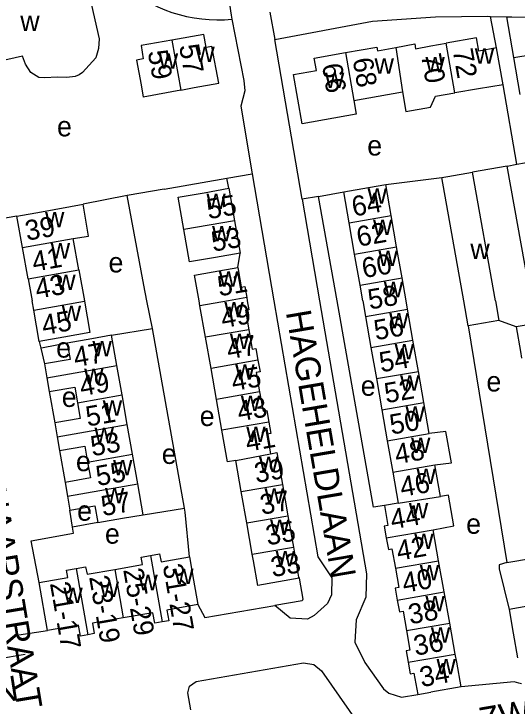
# Model space of a CAD drawing. Extents: x 162883 to 165538, y 383986 to 385172.
# Drawn here: x 164416.7 to 164517.2, y 384419 to 384557.3 of the extents above; entities that cross this region are included whole.
import ezdxf

# ---------------------------------------------------------------- set-up
doc = ezdxf.new("R2010")
doc.units = 0
for name, color, linetype in [('BLT_Basislijn', 7, 'Continuous'), ('BLT_Bebouwing', 7, 'Continuous'), ('BLT_Centroide', 7, 'Continuous'), ('BLT_Huisnummer', 7, 'Continuous'), ('BLT_Huisnummer_ tussenligend', 7, 'Continuous'), ('BLT_Huisnummer_reeks', 7, 'Continuous'), ('BLT_Onderverdeling_panden', 7, 'Continuous'), ('BLT_Straatnaam', 7, 'Continuous')]:
    doc.layers.add(name, color=color, linetype=linetype)

msp = doc.modelspace()

# ---------------------------------------------------------------- linework, layer by layer
at = {"layer": 'BLT_Basislijn'}
for p, q in [((164459.46, 384561.22), (164460.12, 384557.04)), ((164460.12, 384557.04), (164460.27, 384556.25)), ((164467.83, 384557.63), (164468.82, 384552.21)), ((164511.87, 384556.81), (164515.11, 384556.74)), ((164513.11, 384550.51), (164511.87, 384556.81)), ((164516.52, 384548.57), (164515.11, 384556.74)), ((164474.26, 384520.31), (164468.82, 384552.21)), ((164517.13, 384527.26), (164514.43, 384543.15)), ((164515.19, 384526.91), (164508.26, 384525.71)), ((164446.76, 384522.32), (164459.27, 384524.49)), ((164459.27, 384524.49), (164464.31, 384525.36)), ((164459.65, 384522.46), (164459.27, 384524.49)), ((164464.31, 384525.36), (164468.66, 384500)), ((164491, 384523.22), (164502.14, 384524.6)), ((164446.76, 384522.32), (164439.36, 384521.04)), ((164477.54, 384520.85), (164482.61, 384521.76)), ((164439.36, 384521.04), (164430.54, 384519.28)), ((164442.7, 384503.13), (164439.36, 384521.04)), ((164477.54, 384520.85), (164474.26, 384520.31)), ((164481.29, 384500), (164477.54, 384520.85)), ((164474.26, 384520.31), (164477.76, 384500)), ((164417.35, 384516.91), (164411.23, 384515.9)), ((164461.44, 384506.66), (164461.92, 384509.54)), ((164443.31, 384500), (164442.7, 384503.13)), ((164444.38, 384494.48), (164443.31, 384500)), ((164517, 384494.8), (164513.56, 384496.06)), ((164436.26, 384493.11), (164444.38, 384494.48)), ((164450.78, 384458.6), (164444.38, 384494.48)), ((164507.4, 384494.97), (164515.14, 384447.7)), ((164421.81, 384491.88), (164422.12, 384490.53)), ((164422.12, 384490.53), (164422.84, 384487.4)), ((164423.8, 384481.88), (164424.89, 384475.61)), ((164425.86, 384470.1), (164426.96, 384463.72)), ((164428.46, 384454.77), (164427.93, 384458.19)), ((164442.55, 384457.27), (164450.78, 384458.6)), ((164417.76, 384433.26), (164423.45, 384434.13)), ((164418.99, 384429.38), (164412.25, 384428.22))]:
    msp.add_line(p, q, dxfattribs=at)
for points in [[(164515.11, 384556.74), (164516.15, 384556.71), (164530.41, 384556.48), (164536.46, 384557.35), (164544, 384559.73), (164552.89, 384564.9), (164556.58, 384566.59), (164561.28, 384567.83), (164564.73, 384567.77), (164568.27, 384566.96), (164569.42, 384569.95)], [(164438.18, 384563.46), (164439.02, 384562.73), (164440.22, 384561.79), (164441.47, 384560.92), (164442.76, 384560.11), (164444.09, 384559.37), (164445.46, 384558.71), (164446.87, 384558.11), (164448.3, 384557.6), (164449.75, 384557.15), (164451.23, 384556.79), (164452.73, 384556.5), (164454.24, 384556.29), (164455.75, 384556.16), (164457.27, 384556.11), (164458.8, 384556.14), (164460.27, 384556.25)], [(164468.82, 384552.21), (164488.32, 384555.84), (164500.9, 384556.69), (164511.27, 384556.83), (164511.87, 384556.81)], [(164460.27, 384556.25), (164462.62, 384543.99), (164462.83, 384541.92), (164462.04, 384538.86), (164464.31, 384525.36)], [(164468.66, 384500), (164477.43, 384448.85), (164480.24, 384444.65), (164480.17, 384441.27), (164479.34, 384439.53), (164476.68, 384437.13), (164475.37, 384436.4), (164471.87, 384436.6), (164468.86, 384439.12)], [(164477.76, 384500), (164487.14, 384445.48), (164487.01, 384440.79), (164485.1, 384436.25), (164484.8, 384431.83), (164486.77, 384427.75), (164490.51, 384422.47), (164491.59, 384421.61), (164494.14, 384420.84), (164497.38, 384421.39)], [(164490.71, 384459.1), (164488.53, 384458.8), (164481.29, 384500)], [(164427.38, 384491.55), (164422.57, 384490.62), (164422.12, 384490.53)], [(164451.81, 384448.88), (164450.93, 384457.75), (164450.78, 384458.6)], [(164433.53, 384455.69), (164428.46, 384454.77)], [(164421.76, 384443.75), (164420.21, 384452.03), (164428.63, 384453.61), (164428.46, 384454.77)], [(164515.14, 384447.7), (164525.01, 384449.4), (164533.13, 384450.84), (164537.45, 384451.55)], [(164515.14, 384447.7), (164513.61, 384447.26), (164513.59, 384446.48), (164515.59, 384438.35)], [(164473.72, 384444.59), (164474.45, 384440.38), (164474.29, 384440.1), (164468.86, 384439.12)], [(164453.48, 384439.31), (164454.89, 384436.73), (164468.86, 384439.12)], [(164452.06, 384418.28), (164451.49, 384421.69), (164451.81, 384423.01), (164453.14, 384423.99), (164474.55, 384427.71), (164476.59, 384427.38), (164478.15, 384426.08), (164487.2, 384413.14), (164487.46, 384412), (164486.84, 384411.19), (164485.36, 384411.01)], [(164518.09, 384423.49), (164517.54, 384423.64), (164516.61, 384423.88), (164506.01, 384422.91)]]:
    msp.add_lwpolyline(points, dxfattribs=at)
at = {"layer": 'BLT_Bebouwing'}
for p, q in [((164514.43, 384543.15), (164513.11, 384550.51)), ((164418.44, 384548.86), (164404.44, 384545.72)), ((164517.81, 384541.23), (164516.52, 384548.57)), ((164450.1, 384542.09), (164442.57, 384540.7)), ((164484.62, 384540.01), (164494.31, 384541.72)), ((164515.19, 384526.91), (164517.13, 384527.26)), ((164517.13, 384527.26), (164520.18, 384527.81)), ((164506.58, 384500), (164502.14, 384524.6)), ((164512.9, 384500), (164508.26, 384525.71)), ((164492.08, 384517.01), (164491, 384523.22)), ((164483.69, 384515.54), (164482.61, 384521.76)), ((164418.47, 384510.65), (164417.35, 384516.91)), ((164493.15, 384510.79), (164492.08, 384517.01)), ((164484.76, 384509.32), (164483.69, 384515.54)), ((164429.69, 384506.2), (164428.57, 384512.45)), ((164494.23, 384504.57), (164493.15, 384510.79)), ((164419.6, 384504.4), (164418.47, 384510.65)), ((164485.84, 384503.1), (164484.76, 384509.32)), ((164429.69, 384506.2), (164430.81, 384500)), ((164453.7, 384500), (164452.8, 384505.14)), ((164419.6, 384504.4), (164420.39, 384500)), ((164495.02, 384500), (164494.23, 384504.57)), ((164486.38, 384500), (164485.84, 384503.1)), ((164420.71, 384498.14), (164420.39, 384500)), ((164430.82, 384499.94), (164430.81, 384500)), ((164453.88, 384499), (164453.7, 384500)), ((164463.23, 384500.64), (164463.34, 384500)), ((164486.38, 384500), (164486.93, 384496.89)), ((164495.31, 384498.35), (164495.02, 384500)), ((164507.4, 384494.97), (164506.58, 384500)), ((164512.9, 384500), (164513.56, 384496.06)), ((164454.99, 384492.71), (164453.88, 384499)), ((164496.4, 384492.13), (164495.31, 384498.35)), ((164421.81, 384491.88), (164420.71, 384498.14)), ((164486.93, 384496.89), (164488.01, 384490.67)), ((164513.56, 384496.06), (164507.4, 384494.97)), ((164525.39, 384496.23), (164517, 384494.8)), ((164437.31, 384487.1), (164436.26, 384493.11)), ((164456.09, 384486.49), (164454.99, 384492.71)), ((164497.48, 384485.91), (164496.4, 384492.13)), ((164488.01, 384490.67), (164489.1, 384484.45)), ((164422.84, 384487.4), (164423.32, 384484.64)), ((164438.35, 384481.2), (164437.31, 384487.1)), ((164457.19, 384480.28), (164456.09, 384486.49)), ((164498.57, 384479.69), (164497.48, 384485.91)), ((164423.32, 384484.64), (164423.8, 384481.88)), ((164489.1, 384484.45), (164490.19, 384478.23)), ((164439.38, 384475.31), (164438.35, 384481.2)), ((164458.28, 384474.13), (164457.19, 384480.28)), ((164499.65, 384473.48), (164498.57, 384479.69)), ((164490.19, 384478.23), (164491.28, 384472.02)), ((164424.89, 384475.61), (164425.38, 384472.85)), ((164440.42, 384469.37), (164439.38, 384475.31)), ((164425.38, 384472.85), (164425.86, 384470.1)), ((164491.28, 384472.02), (164492.37, 384465.8)), ((164441.47, 384463.42), (164440.42, 384469.37)), ((164462.13, 384461.88), (164461.03, 384468.13)), ((164501.88, 384460.9), (164500.75, 384467.26)), ((164492.37, 384465.8), (164493.46, 384459.58)), ((164426.96, 384463.72), (164427.44, 384460.95)), ((164442.55, 384457.27), (164441.47, 384463.42)), ((164470.34, 384463.32), (164471.43, 384457.07)), ((164427.44, 384460.95), (164427.93, 384458.19)), ((164463.23, 384455.63), (164462.13, 384461.88)), ((164493.46, 384459.58), (164490.71, 384459.1)), ((164471.43, 384457.07), (164472.53, 384450.82)), ((164464.32, 384449.38), (164463.23, 384455.63)), ((164500.43, 384454.27), (164504.58, 384455.04)), ((164501.53, 384448.09), (164500.43, 384454.27)), ((164502.63, 384441.87), (164501.53, 384448.09)), ((164423.45, 384434.13), (164421.76, 384443.75)), ((164503.74, 384435.64), (164502.63, 384441.87)), ((164504.84, 384429.45), (164503.74, 384435.64)), ((164506.01, 384422.91), (164500, 384421.85)), ((164497.35, 384421.39), (164497.38, 384421.39)), ((164497.38, 384421.39), (164500, 384421.85))]:
    msp.add_line(p, q, dxfattribs=at)
for points in [[(164431.59, 384562.05), (164433.77, 384552.29), (164433.61, 384550.37), (164433.07, 384548.55), (164430.45, 384545.6), (164429.76, 384545.15), (164428.97, 384544.82), (164427.31, 384544.6), (164425.5, 384544.65), (164422.79, 384544.5), (164421.7, 384544.57), (164420.15, 384545.59), (164419.06, 384547.29), (164418.44, 384548.86)], [(164450.1, 384542.09), (164452.72, 384542.58), (164457.64, 384543.49), (164456.28, 384550.81), (164455.11, 384550.59), (164454.63, 384553.17), (164448.26, 384552.04)], [(164513.11, 384550.51), (164509.56, 384549.87), (164509.08, 384552.54), (164503.06, 384551.45)], [(164516.52, 384548.57), (164520.2, 384549.21), (164519.73, 384551.9), (164525.97, 384552.99)], [(164448.26, 384552.04), (164442.12, 384550.96), (164442.52, 384548.3), (164441.21, 384548.06)], [(164492.96, 384550.61), (164496.75, 384551.31), (164496.93, 384550.35), (164500, 384550.9), (164503.06, 384551.45)], [(164484.62, 384540.01), (164485.09, 384537.25), (164474.31, 384535.36), (164472.59, 384545.17), (164477.13, 384545.97), (164476.69, 384548.48), (164482.93, 384549.58)], [(164482.93, 384549.58), (164489.18, 384550.68), (164489.31, 384549.94), (164492.96, 384550.61)], [(164441.21, 384548.06), (164442.12, 384543.15), (164442.57, 384540.7)], [(164514.43, 384543.15), (164509.5, 384542.31), (164504.75, 384541.51)], [(164494.31, 384541.72), (164495, 384537.8), (164499.89, 384538.66), (164500.89, 384540.85), (164504.75, 384541.51)], [(164521.06, 384527.97), (164525.33, 384504.32), (164519.46, 384503.26), (164515.19, 384526.91)], [(164502.14, 384524.6), (164503.34, 384524.82), (164508.26, 384525.71)], [(164482.61, 384521.76), (164487.54, 384522.62), (164491, 384523.22)], [(164450.7, 384514.23), (164449.56, 384520.69), (164454.72, 384521.59), (164459.65, 384522.46), (164460.78, 384516)], [(164417.35, 384516.91), (164422.26, 384517.79), (164430.54, 384519.28)], [(164428.57, 384512.45), (164431.66, 384512.92), (164430.54, 384519.28)], [(164460.78, 384516), (164461.92, 384509.54)], [(164461.92, 384509.54), (164456.99, 384508.67), (164451.83, 384507.76), (164450.7, 384514.23)], [(164452.8, 384505.14), (164456.52, 384505.79), (164461.44, 384506.66)], [(164461.44, 384506.66), (164462.13, 384502.73), (164462.84, 384502.86), (164463.23, 384500.64)], [(164430.82, 384499.94), (164431.88, 384493.65), (164426.73, 384492.74), (164421.81, 384491.88)], [(164463.34, 384500), (164463.64, 384498.22), (164462.95, 384498.1), (164463.63, 384494.23)], [(164463.63, 384494.23), (164464.31, 384490.35), (164465.06, 384490.48), (164465.47, 384488.13)], [(164517, 384494.8), (164517.84, 384489.87), (164518.06, 384488.54)], [(164436.26, 384493.11), (164432.31, 384492.42), (164427.38, 384491.55)], [(164427.38, 384491.55), (164427.95, 384488.3), (164422.84, 384487.4)], [(164465.47, 384488.13), (164465.88, 384485.79), (164465.11, 384485.65), (164465.79, 384481.79)], [(164423.8, 384481.88), (164428.89, 384482.78), (164429.44, 384479.64)], [(164465.79, 384481.79), (164466.47, 384477.93), (164467.21, 384478.06), (164467.62, 384475.77)], [(164429.44, 384479.64), (164429.99, 384476.5), (164424.89, 384475.61)], [(164467.62, 384475.77), (164468.02, 384473.47), (164467.28, 384473.34), (164467.96, 384469.46)], [(164461.03, 384468.13), (164459.39, 384467.85), (164458.28, 384474.13)], [(164504.08, 384467.65), (164502.99, 384473.88), (164499.65, 384473.48)], [(164425.86, 384470.1), (164430.89, 384470.98), (164431.45, 384467.79)], [(164467.96, 384469.46), (164469.22, 384469.68), (164470.34, 384463.32)], [(164431.45, 384467.79), (164432.01, 384464.61), (164426.96, 384463.72)], [(164500.75, 384467.26), (164504.08, 384467.65)], [(164504.58, 384455.04), (164503.49, 384461.18), (164501.88, 384460.9)], [(164427.93, 384458.19), (164432.93, 384459.07), (164433.53, 384455.69)], [(164490.71, 384459.1), (164491.41, 384455.09), (164490.68, 384454.96), (164491.08, 384452.64)], [(164433.53, 384455.69), (164438.45, 384456.56), (164442.55, 384457.27)], [(164491.08, 384452.64), (164491.49, 384450.31), (164492.21, 384450.44), (164492.89, 384446.58)], [(164472.53, 384450.82), (164473.58, 384444.83), (164473.72, 384444.59)], [(164436.88, 384446.34), (164442.42, 384447.32), (164442.16, 384448.8), (164444, 384449.12)], [(164444, 384449.12), (164445.83, 384449.44), (164446.11, 384447.89), (164451.81, 384448.88)], [(164451.81, 384448.88), (164452.62, 384444.23), (164453.48, 384439.31)], [(164473.72, 384444.59), (164465.42, 384443.13), (164464.56, 384448.05), (164464.32, 384449.38)], [(164421.76, 384443.75), (164427.49, 384444.76), (164427.23, 384446.21), (164429.15, 384446.54)], [(164429.15, 384446.54), (164431.07, 384446.88), (164431.34, 384445.37), (164436.88, 384446.34)], [(164492.89, 384446.58), (164493.57, 384442.72), (164492.86, 384442.59), (164493.27, 384440.23)], [(164493.27, 384440.23), (164493.69, 384437.87), (164494.43, 384438), (164495.1, 384434.12)], [(164522.83, 384441.05), (164520.97, 384440.73), (164521.22, 384439.33), (164515.59, 384438.35)], [(164453.48, 384439.31), (164447.29, 384438.22), (164447.66, 384436.11), (164446.32, 384435.88)], [(164446.32, 384435.88), (164444.87, 384435.62), (164444.51, 384437.71), (164438.58, 384436.67)], [(164515.59, 384438.35), (164516.42, 384433.59), (164517.28, 384428.67)], [(164438.58, 384436.67), (164432.44, 384435.6), (164432.8, 384433.52), (164431.48, 384433.29)], [(164431.48, 384433.29), (164430.02, 384433.03), (164429.64, 384435.22), (164423.45, 384434.13)], [(164495.1, 384434.12), (164495.78, 384430.25), (164495.02, 384430.12), (164495.43, 384427.8)], [(164506.01, 384422.91), (164505.13, 384427.84), (164504.84, 384429.45)], [(164495.43, 384427.8), (164495.83, 384425.49), (164496.61, 384425.62), (164497.35, 384421.39)]]:
    msp.add_lwpolyline(points, dxfattribs=at)
at = {"layer": 'BLT_Onderverdeling_panden'}
for p, q in [((164448.26, 384552.04), (164450.1, 384542.09)), ((164504.75, 384541.51), (164503.06, 384551.45)), ((164482.93, 384549.58), (164484.62, 384540.01)), ((164492.96, 384550.61), (164494.31, 384541.72)), ((164483.69, 384515.54), (164492.08, 384517.01)), ((164460.78, 384516), (164450.7, 384514.23)), ((164418.47, 384510.65), (164428.57, 384512.45)), ((164484.76, 384509.32), (164493.15, 384510.79)), ((164419.6, 384504.4), (164429.69, 384506.2)), ((164485.84, 384503.1), (164494.23, 384504.57)), ((164420.71, 384498.14), (164430.82, 384499.94)), ((164459.58, 384500), (164453.88, 384499)), ((164463.23, 384500.64), (164459.58, 384500)), ((164486.93, 384496.89), (164495.31, 384498.35)), ((164463.63, 384494.23), (164454.99, 384492.71)), ((164488.01, 384490.67), (164496.4, 384492.13)), ((164465.47, 384488.13), (164456.09, 384486.49)), ((164423.32, 384484.64), (164437.31, 384487.1)), ((164489.1, 384484.45), (164497.48, 384485.91)), ((164465.79, 384481.79), (164457.19, 384480.28)), ((164429.44, 384479.64), (164438.35, 384481.2)), ((164490.19, 384478.23), (164498.57, 384479.69)), ((164425.38, 384472.85), (164439.38, 384475.31)), ((164467.62, 384475.77), (164458.28, 384474.13)), ((164491.28, 384472.02), (164499.65, 384473.48)), ((164431.45, 384467.79), (164440.42, 384469.37)), ((164461.03, 384468.13), (164467.96, 384469.46)), ((164492.37, 384465.8), (164500.75, 384467.26)), ((164427.44, 384460.95), (164441.47, 384463.42)), ((164462.13, 384461.88), (164470.34, 384463.32)), ((164493.46, 384459.58), (164501.88, 384460.9)), ((164463.23, 384455.63), (164471.43, 384457.07)), ((164491.08, 384452.64), (164500.43, 384454.27)), ((164464.32, 384449.38), (164472.53, 384450.82)), ((164444, 384449.12), (164446.32, 384435.88)), ((164492.89, 384446.58), (164501.53, 384448.09)), ((164429.15, 384446.54), (164431.48, 384433.29)), ((164436.88, 384446.34), (164438.58, 384436.67)), ((164493.27, 384440.23), (164502.63, 384441.87)), ((164495.1, 384434.12), (164503.74, 384435.64)), ((164495.43, 384427.8), (164504.84, 384429.45))]:
    msp.add_line(p, q, dxfattribs=at)

# ---------------------------------------------------------------- texts
at = {"layer": 'BLT_Centroide'}
for s, p in [('w', (164418.02, 384553.88)), ('w', (164452.97, 384547.7)), ('w', (164445.66, 384546.34)), ('w', (164508.75, 384547.33)), ('w', (164488.74, 384545.34)), ('w', (164498.9, 384545.62)), ('w', (164478.84, 384542.5)), ('e', (164425.35, 384532.84)), ('e', (164487.28, 384529.01)), ('w', (164487.34, 384519.38)), ('w', (164455.17, 384518.34)), ('w', (164422.96, 384514.69)), ('w', (164488.42, 384513.16)), ('w', (164456.3, 384511.88)), ('w', (164424.09, 384508.44)), ('w', (164507.86, 384508.34)), ('w', (164489.5, 384506.94)), ('e', (164435.63, 384505.66)), ('w', (164425.21, 384502.16)), ('w', (164457.66, 384502.81)), ('w', (164490.58, 384500.72)), ('w', (164458.75, 384496.69)), ('w', (164426.3, 384495.94)), ('w', (164491.66, 384494.5)), ('w', (164459.86, 384490.34)), ('e', (164425.18, 384488.65)), ('w', (164432.42, 384488.88)), ('w', (164492.75, 384488.28)), ('w', (164460.93, 384484.22)), ('w', (164430.76, 384483.38)), ('w', (164493.84, 384482.06)), ('e', (164511.07, 384481.89)), ('e', (164485.98, 384481.03)), ('e', (164426.3, 384478.8)), ('w', (164462.04, 384477.97)), ('w', (164434.48, 384477.03)), ('w', (164494.92, 384475.84)), ('e', (164453.84, 384474.99)), ('w', (164463.12, 384471.81)), ('w', (164432.83, 384471.56)), ('w', (164496.02, 384469.62)), ('e', (164446.26, 384467.42)), ('e', (164429.13, 384465.97)), ('w', (164436.54, 384465.16)), ('w', (164465.67, 384465.78)), ('w', (164497.11, 384463.41)), ('w', (164434.91, 384459.56)), ('w', (164466.78, 384459.47)), ('w', (164495.59, 384456.53)), ('e', (164429.37, 384456.07)), ('w', (164467.88, 384453.22)), ('e', (164507.02, 384453.47)), ('e', (164434.92, 384451.49)), ('w', (164496.66, 384450.44)), ('w', (164468.98, 384446.97)), ('w', (164497.77, 384444.16)), ('w', (164448.73, 384443.41)), ('w', (164441.59, 384442.2)), ('w', (164433.86, 384440.83)), ('w', (164426.62, 384439.64)), ('w', (164498.88, 384438)), ('w', (164499.98, 384431.72)), ('w', (164501.1, 384425.41))]:
    msp.add_text(s, height=4, dxfattribs=at).set_placement(p)
at = {"layer": 'BLT_Huisnummer'}
for s, rotation, p in [('57', 280.4666, (164449.7, 384550.92)), ('59', 280.4648, (164443.44, 384549.74)), ('72', 279.9691, (164504.32, 384550.04)), ('66', 279.9707, (164478.21, 384547.1)), ('55', 9.953, (164455.59, 384516.28)), ('64', 9.8967, (164484.55, 384516.81)), ('39', 10.0994, (164419.35, 384511.98)), ('53', 9.953, (164456.51, 384509.79)), ('60', 9.8982, (164486.57, 384504.51)), ('51', 9.953, (164457.75, 384500.87)), ('45', 9.9502, (164422.67, 384493.13)), ('56', 9.8982, (164488.97, 384492.1)), ('47', 9.9581, (164429.02, 384486.73)), ('45', 9.953, (164460.52, 384481.95)), ('52', 9.8982, (164491.05, 384479.53)), ('51', 9.9571, (164431.45, 384474.87)), ('41', 9.953, (164463.33, 384469.84)), ('48', 9.8982, (164493.12, 384467.35)), ('57', 9.9502, (164434.51, 384456.98)), ('37', 9.953, (164466.23, 384457.25)), ('44', 10.0352, (164492.26, 384454.33)), ('33', 9.953, (164468.38, 384444.79)), ('38', 10.0352, (164495.84, 384435.37)), ('34', 10.0352, (164498.1, 384422.83))]:
    msp.add_text(s, height=4, rotation=rotation, dxfattribs=at).set_placement(p)
at = {"layer": 'BLT_Huisnummer_ tussenligend'}
for s, rotation, p in [('70', 279.9691, (164497.99, 384549.05)), ('68', 279.9707, (164484.34, 384548.23)), ('62', 9.8982, (164485.51, 384510.78)), ('41', 10.0994, (164420.74, 384505.79)), ('43', 10.0994, (164421.36, 384500.39)), ('58', 9.8982, (164487.77, 384498.24)), ('49', 9.953, (164458.43, 384494.52)), ('47', 9.953, (164459.58, 384488.28)), ('54', 9.8982, (164490.03, 384485.7)), ('49', 9.9581, (164430.23, 384480.93)), ('43', 9.953, (164461.69, 384475.9)), ('50', 9.8982, (164492.11, 384473.26)), ('53', 9.9571, (164432.4, 384468.93)), ('55', 9.9571, (164433.47, 384462.99)), ('39', 9.953, (164465.1, 384463.59)), ('46', 9.8982, (164494.18, 384460.82)), ('35', 9.953, (164467.38, 384451.13)), ('42', 10.0352, (164493.48, 384448.06)), ('40', 10.0352, (164494.63, 384441.64)), ('36', 10.0352, (164496.9, 384429.1))]:
    msp.add_text(s, height=4, rotation=rotation, dxfattribs=at).set_placement(p)
at = {"layer": 'BLT_Huisnummer_reeks'}
for s, rotation, p in [('31-27', 279.9576, (164446.44, 384447.15)), ('25-29', 279.9593, (164438.55, 384446.3)), ('23-19', 279.9466, (164431.74, 384444.84)), ('21-17', 279.9573, (164423.92, 384443.57))]:
    msp.add_text(s, height=4, rotation=rotation, dxfattribs=at).set_placement(p)
at = {"layer": 'BLT_Straatnaam'}
for s, rotation, p in [('HAGEHELDLAAN', 279.6947, (164471.02, 384497.73)), ('KLUIZENAARSTRAAT', 279.4388, (164406.31, 384485.61)), ('ZWALUWSTAARTWEG', 9.7726, (164510.03, 384413.72)), ('HAGEHELDLAAN', 8.917, (164364.33, 384411.87))]:
    msp.add_text(s, height=5, rotation=rotation, dxfattribs=at).set_placement(p)

doc.saveas('drawing.dxf')
